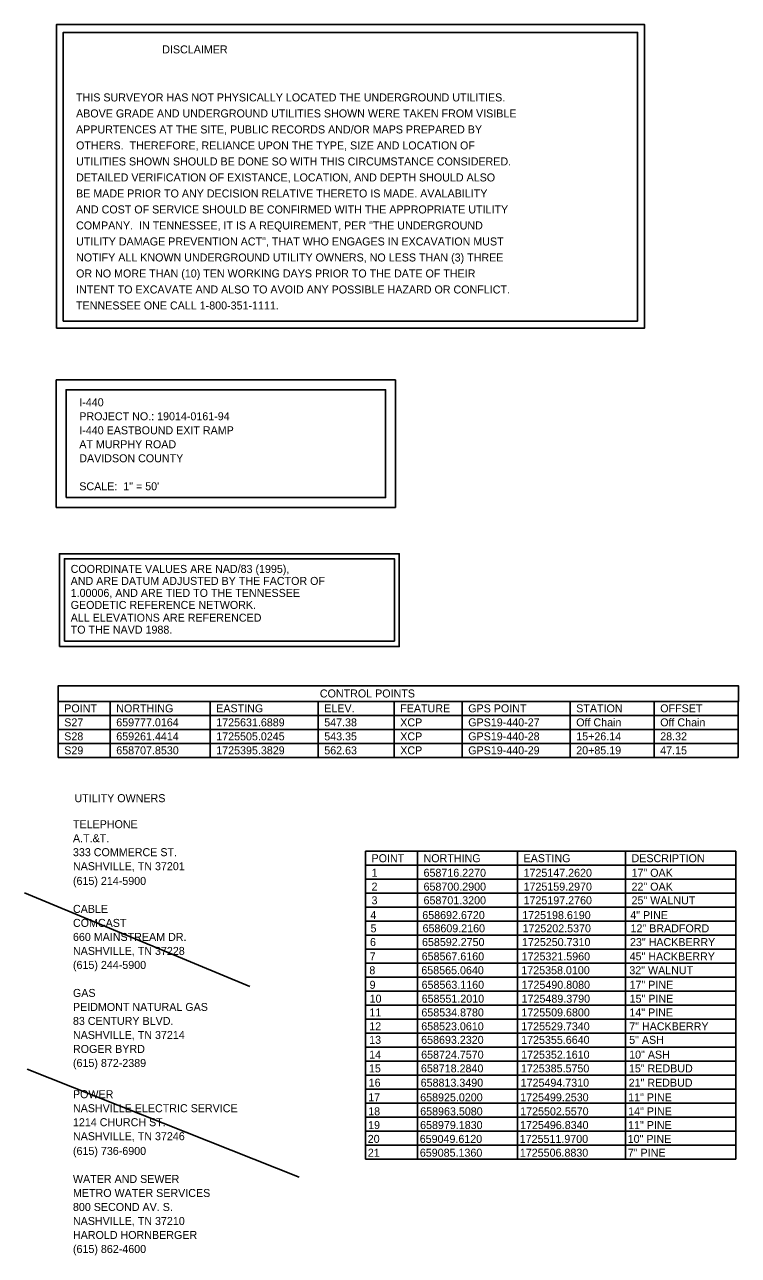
# Model space of a CAD drawing. Extents: x 1724534 to 1727318, y 657156 to 660047.
# Drawn here: x 1726424 to 1726870, y 658429 to 659198 of the extents above; entities that cross this region are included whole.
import ezdxf

# ---------------------------------------------------------------- set-up
doc = ezdxf.new("R2010")
doc.units = 0
for name, color, linetype in [('SURVEY - CONTROL with Text', 7, 'Continuous'), ('SURVEY - DRAINAGE - Storm Sewer', 7, 'Continuous'), ('SURVEY - PROJECT INFORMATION and NOTES', 7, 'Continuous'), ('SURVEY - UTILITIES - Owners', 7, 'Continuous'), ('SURVEY - VEGETATION - Features with Text', 7, 'Continuous')]:
    doc.layers.add(name, color=color, linetype=linetype)

msp = doc.modelspace()

# ---------------------------------------------------------------- linework, layer by layer
at = {"layer": 'SURVEY - CONTROL with Text'}
for p, q in [((1726444.66, 658775.58), (1726869.66, 658775.58)), ((1726444.66, 658775.58), (1726444.66, 658740.58)), ((1726477.16, 658775.58), (1726477.16, 658740.58)), ((1726539.66, 658775.58), (1726539.66, 658740.58)), ((1726607.16, 658775.58), (1726607.16, 658740.58)), ((1726654.66, 658775.58), (1726654.66, 658740.58)), ((1726697.16, 658775.58), (1726697.16, 658740.58)), ((1726764.66, 658775.58), (1726764.66, 658740.58)), ((1726817.16, 658775.58), (1726817.16, 658740.58)), ((1726869.66, 658775.58), (1726869.66, 658740.58)), ((1726444.66, 658766.83), (1726869.66, 658766.83)), ((1726444.66, 658758.08), (1726869.66, 658758.08)), ((1726444.66, 658758.08), (1726869.66, 658758.08)), ((1726444.66, 658758.08), (1726869.66, 658758.08)), ((1726444.66, 658758.08), (1726869.66, 658758.08)), ((1726444.66, 658758.08), (1726869.66, 658758.08)), ((1726444.66, 658758.08), (1726869.66, 658758.08)), ((1726444.66, 658758.08), (1726869.66, 658758.08)), ((1726444.66, 658758.08), (1726869.66, 658758.08)), ((1726444.66, 658749.33), (1726869.66, 658749.33)), ((1726444.66, 658749.33), (1726869.66, 658749.33)), ((1726444.66, 658749.33), (1726869.66, 658749.33)), ((1726444.66, 658749.33), (1726869.66, 658749.33)), ((1726444.66, 658749.33), (1726869.66, 658749.33)), ((1726444.66, 658749.33), (1726869.66, 658749.33)), ((1726444.66, 658749.33), (1726869.66, 658749.33)), ((1726444.66, 658749.33), (1726869.66, 658749.33)), ((1726444.66, 658740.58), (1726869.66, 658740.58)), ((1726444.66, 658740.58), (1726869.66, 658740.58)), ((1726444.66, 658740.58), (1726869.66, 658740.58)), ((1726444.66, 658740.58), (1726869.66, 658740.58)), ((1726444.66, 658740.58), (1726869.66, 658740.58)), ((1726444.66, 658740.58), (1726869.66, 658740.58)), ((1726444.66, 658740.58), (1726869.66, 658740.58)), ((1726444.66, 658740.58), (1726869.66, 658740.58))]:
    msp.add_line(p, q, dxfattribs=at)
for points in [[(1726445.39, 658809.83), (1726445.39, 658867.77), (1726657.8, 658867.77), (1726657.8, 658809.83)], [(1726448.47, 658813.19), (1726448.47, 658864.69), (1726654.73, 658864.69), (1726654.73, 658813.19)], [(1726444.66, 658775.58), (1726869.77, 658775.58), (1726869.77, 658785.3), (1726444.66, 658785.3)]]:
    msp.add_lwpolyline(points, close=True, dxfattribs=at)
at = {"layer": 'SURVEY - DRAINAGE - Storm Sewer'}
for p, q in [((1726423.63, 658655.95), (1726564.49, 658597.49)), ((1726425.13, 658545.77), (1726595.21, 658478.31))]:
    msp.add_line(p, q, dxfattribs=at)
at = {"layer": 'SURVEY - PROJECT INFORMATION and NOTES'}
for points in [[(1726443.45, 658896.79), (1726443.45, 658976.37), (1726655.39, 658976.37), (1726655.39, 658896.79)], [(1726449.55, 658902.88), (1726449.55, 658970.27), (1726649.29, 658970.27), (1726649.29, 658902.88)]]:
    msp.add_lwpolyline(points, close=True, dxfattribs=at)
at = {"layer": 'SURVEY - UTILITIES - Owners'}
for points in [[(1726443.48, 659008.77), (1726443.48, 659198.41), (1726811.15, 659198.41), (1726811.15, 659008.77)], [(1726447.83, 659013.12), (1726447.83, 659193.57), (1726806.8, 659193.57), (1726806.8, 659013.12)]]:
    msp.add_lwpolyline(points, close=True, dxfattribs=at)
at = {"layer": 'SURVEY - VEGETATION - Features with Text'}
for p, q in [((1726636.73, 658681.93), (1726868.13, 658681.93)), ((1726636.73, 658681.93), (1726636.73, 658489.43)), ((1726669.23, 658681.93), (1726669.23, 658489.43)), ((1726731.73, 658681.93), (1726731.73, 658489.43)), ((1726799.23, 658681.93), (1726799.23, 658489.43)), ((1726868.13, 658681.93), (1726868.13, 658489.43)), ((1726636.73, 658673.18), (1726868.13, 658673.18)), ((1726636.73, 658664.43), (1726861.73, 658664.43)), ((1726636.73, 658664.43), (1726861.73, 658664.43)), ((1726636.73, 658664.43), (1726861.73, 658664.43)), ((1726636.73, 658664.43), (1726868.13, 658664.43)), ((1726636.73, 658655.68), (1726861.73, 658655.68)), ((1726636.73, 658655.68), (1726861.73, 658655.68)), ((1726636.73, 658655.68), (1726861.73, 658655.68)), ((1726636.73, 658655.68), (1726868.13, 658655.68)), ((1726636.73, 658646.93), (1726861.73, 658646.93)), ((1726636.73, 658646.93), (1726861.73, 658646.93)), ((1726636.73, 658646.93), (1726861.73, 658646.93)), ((1726636.73, 658646.93), (1726868.13, 658646.93)), ((1726636.73, 658638.18), (1726861.73, 658638.18)), ((1726636.73, 658638.18), (1726861.73, 658638.18)), ((1726636.73, 658638.18), (1726861.73, 658638.18)), ((1726636.73, 658638.18), (1726868.13, 658638.18)), ((1726636.73, 658629.43), (1726861.73, 658629.43)), ((1726636.73, 658629.43), (1726861.73, 658629.43)), ((1726636.73, 658629.43), (1726861.73, 658629.43)), ((1726636.73, 658629.43), (1726868.13, 658629.43)), ((1726636.73, 658620.68), (1726868.13, 658620.68)), ((1726636.73, 658611.93), (1726868.13, 658611.93)), ((1726636.73, 658603.18), (1726868.13, 658603.18)), ((1726636.73, 658594.43), (1726868.13, 658594.43)), ((1726636.73, 658585.68), (1726868.13, 658585.68)), ((1726636.73, 658576.93), (1726868.13, 658576.93)), ((1726636.73, 658568.18), (1726868.13, 658568.18)), ((1726636.73, 658559.43), (1726868.13, 658559.43)), ((1726636.73, 658550.68), (1726868.13, 658550.68)), ((1726636.73, 658541.93), (1726868.13, 658541.93)), ((1726636.73, 658533.18), (1726868.13, 658533.18)), ((1726636.73, 658524.43), (1726868.13, 658524.43)), ((1726636.73, 658515.68), (1726868.13, 658515.68)), ((1726636.73, 658506.93), (1726868.13, 658506.93)), ((1726636.73, 658498.18), (1726868.13, 658498.18)), ((1726636.73, 658489.43), (1726868.13, 658489.43))]:
    msp.add_line(p, q, dxfattribs=at)

# ---------------------------------------------------------------- texts
at = {"layer": 'SURVEY - CONTROL with Text'}
for s, height, p in [('COORDINATE VALUES ARE NAD/83 (1995),', 4.998, (1726452.43, 658855.82)), ('AND ARE DATUM ADJUSTED BY THE FACTOR OF', 4.998, (1726452.43, 658848.32)), ('1.00006, AND ARE TIED TO THE TENNESSEE', 4.998, (1726452.43, 658840.82)), ('GEODETIC REFERENCE NETWORK.', 4.998, (1726452.43, 658833.32)), ('ALL ELEVATIONS ARE REFERENCED', 4.998, (1726452.43, 658825.36)), ('TO THE NAVD 1988.', 4.998, (1726452.43, 658817.86)), ('CONTROL POINTS', 5, (1726608.17, 658778)), ('POINT', 5, (1726448.41, 658768.7)), ('NORTHING', 5, (1726480.91, 658768.7)), ('EASTING', 5, (1726543.41, 658768.7)), ('ELEV.', 5, (1726610.91, 658768.7)), ('FEATURE', 5, (1726658.41, 658768.7)), ('GPS POINT', 5, (1726700.91, 658768.7)), ('STATION', 5, (1726768.41, 658768.7)), ('OFFSET', 5, (1726820.91, 658768.7)), ('S27', 5, (1726448.41, 658759.95)), ('659777.0164', 5, (1726480.91, 658759.95)), ('1725631.6889', 5, (1726543.41, 658759.95)), ('547.38', 5, (1726610.91, 658759.95)), ('XCP', 5, (1726658.41, 658759.95)), ('GPS19-440-27', 5, (1726700.91, 658759.95)), ('Off Chain', 5, (1726768.41, 658759.95)), ('Off Chain', 5, (1726820.91, 658759.95)), ('S28', 5, (1726448.41, 658751.2)), ('659261.4414', 5, (1726480.91, 658751.2)), ('1725505.0245', 5, (1726543.41, 658751.2)), ('543.35', 5, (1726610.91, 658751.2)), ('XCP', 5, (1726658.41, 658751.2)), ('GPS19-440-28', 5, (1726700.91, 658751.2)), ('15+26.14', 5, (1726768.41, 658751.2)), ('28.32', 5, (1726820.91, 658751.2)), ('S29', 5, (1726448.41, 658742.45)), ('658707.8530', 5, (1726480.91, 658742.45)), ('1725395.3829', 5, (1726543.41, 658742.45)), ('562.63', 5, (1726610.91, 658742.45)), ('XCP', 5, (1726658.41, 658742.45)), ('GPS19-440-29', 5, (1726700.91, 658742.45)), ('20+85.19', 5, (1726768.41, 658742.45)), ('47.15', 5, (1726820.91, 658742.45))]:
    msp.add_text(s, height=height, dxfattribs=at).set_placement(p)
at = {"layer": 'SURVEY - PROJECT INFORMATION and NOTES'}
for s, p in [('I-440', (1726457.81, 658959.94)), ('PROJECT NO.: 19014-0161-94', (1726457.81, 658951.19)), ('I-440 EASTBOUND EXIT RAMP', (1726457.81, 658942.44)), ('AT MURPHY ROAD', (1726457.81, 658933.7)), ('DAVIDSON COUNTY', (1726457.81, 658924.95)), ('SCALE:  1" = 50\'', (1726457.81, 658907.45))]:
    msp.add_text(s, height=4.998, dxfattribs=at).set_placement(p)
at = {"layer": 'SURVEY - UTILITIES - Owners'}
for s, p in [('                             DISCLAIMER', (1726455.79, 659180.42)), ('THIS SURVEYOR HAS NOT PHYSICALLY LOCATED THE UNDERGROUND UTILITIES.', (1726455.79, 659150.42)), ('ABOVE GRADE AND UNDERGROUND UTILITIES SHOWN WERE TAKEN FROM VISIBLE', (1726455.79, 659140.42)), ('APPURTENCES AT THE SITE, PUBLIC RECORDS AND/OR MAPS PREPARED BY', (1726455.79, 659130.42)), ('OTHERS.  THEREFORE, RELIANCE UPON THE TYPE, SIZE AND LOCATION OF', (1726455.79, 659120.42)), ('UTILITIES SHOWN SHOULD BE DONE SO WITH THIS CIRCUMSTANCE CONSIDERED.', (1726455.79, 659110.42)), ('DETAILED VERIFICATION OF EXISTANCE, LOCATION, AND DEPTH SHOULD ALSO', (1726455.79, 659100.42)), ('BE MADE PRIOR TO ANY DECISION RELATIVE THERETO IS MADE. AVALABILITY', (1726455.79, 659090.42)), ('AND COST OF SERVICE SHOULD BE CONFIRMED WITH THE APPROPRIATE UTILITY', (1726455.79, 659080.42)), ('COMPANY.  IN TENNESSEE, IT IS A REQUIREMENT, PER "THE UNDERGROUND', (1726455.79, 659070.42)), ('UTILITY DAMAGE PREVENTION ACT", THAT WHO ENGAGES IN EXCAVATION MUST', (1726455.79, 659060.42)), ('NOTIFY ALL KNOWN UNDERGROUND UTILITY OWNERS, NO LESS THAN (3) THREE', (1726455.79, 659050.42)), ('OR NO MORE THAN (10) TEN WORKING DAYS PRIOR TO THE DATE OF THEIR', (1726455.79, 659040.42)), ('INTENT TO EXCAVATE AND ALSO TO AVOID ANY POSSIBLE HAZARD OR CONFLICT.', (1726455.79, 659030.42)), ('TENNESSEE ONE CALL 1-800-351-1111.', (1726455.79, 659020.42)), ('UTILITY OWNERS', (1726454.8, 658712.57)), ('TELEPHONE', (1726453.85, 658696.33)), ('A.T.&T.', (1726453.85, 658687.58)), ('333 COMMERCE ST.', (1726453.85, 658678.83)), ('NASHVILLE, TN 37201', (1726453.85, 658670.08)), ('(615) 214-5900', (1726453.85, 658660.88)), ('CABLE', (1726453.85, 658643.38)), ('COMCAST', (1726453.85, 658634.63)), ('660 MAINSTREAM DR.', (1726453.85, 658625.88)), ('NASHVILLE, TN 37228', (1726453.85, 658617.13)), ('(615) 244-5900', (1726453.85, 658608.38)), ('GAS', (1726453.85, 658590.88)), ('PEIDMONT NATURAL GAS', (1726453.85, 658582.13)), ('83 CENTURY BLVD.', (1726453.85, 658573.38)), ('NASHVILLE, TN 37214', (1726453.85, 658564.63)), ('ROGER BYRD', (1726453.85, 658555.88)), ('(615) 872-2389', (1726453.85, 658547.13)), ('POWER', (1726453.85, 658527.61)), ('NASHVILLE ELECTRIC SERVICE', (1726453.85, 658518.86)), ('1214 CHURCH ST.', (1726453.85, 658510.11)), ('NASHVILLE, TN 37246', (1726453.85, 658501.36)), ('(615) 736-6900', (1726453.85, 658492.15)), ('WATER AND SEWER', (1726453.85, 658474.65)), ('METRO WATER SERVICES', (1726453.85, 658465.9)), ('800 SECOND AV. S.', (1726453.85, 658457.15)), ('NASHVILLE, TN 37210', (1726453.85, 658448.4)), ('HAROLD HORNBERGER', (1726453.85, 658439.65)), ('(615) 862-4600', (1726453.85, 658430.9))]:
    msp.add_text(s, height=5, dxfattribs=at).set_placement(p)
at = {"layer": 'SURVEY - VEGETATION - Features with Text'}
for s, p in [('POINT', (1726640.48, 658675.06)), ('NORTHING', (1726672.98, 658675.06)), ('EASTING', (1726735.48, 658675.06)), ('DESCRIPTION', (1726802.98, 658675.06)), ('1', (1726640.48, 658665.96)), ('658716.2270', (1726672.98, 658665.96)), ('1725147.2620', (1726735.48, 658665.96)), ('17" OAK', (1726802.98, 658665.96)), ('2', (1726640.48, 658657.31)), ('658700.2900', (1726672.98, 658657.31)), ('1725159.2970', (1726735.48, 658657.31)), ('22" OAK', (1726802.98, 658657.31)), ('3', (1726640.48, 658648.75)), ('658701.3200', (1726672.98, 658648.75)), ('1725197.2760', (1726735.48, 658648.75)), ('25" WALNUT', (1726802.98, 658648.75)), ('4', (1726639.69, 658639.52)), ('658692.6720', (1726672.19, 658639.52)), ('1725198.6190', (1726734.69, 658639.52)), ('4" PINE', (1726802.19, 658639.52)), ('5', (1726639.85, 658631.26)), ('658609.2160', (1726672.35, 658631.26)), ('1725202.5370', (1726734.85, 658631.26)), ('12" BRADFORD', (1726802.35, 658631.26)), ('6', (1726639.51, 658622.67)), ('658592.2750', (1726672.01, 658622.67)), ('1725250.7310', (1726734.51, 658622.67)), ('23" HACKBERRY', (1726802.01, 658622.67)), ('7', (1726639.3, 658613.72)), ('658567.6160', (1726671.8, 658613.72)), ('1725321.5960', (1726734.3, 658613.72)), ('45" HACKBERRY', (1726801.8, 658613.72)), ('8', (1726639.1, 658605.05)), ('658565.0640', (1726671.6, 658605.05)), ('1725358.0100', (1726734.1, 658605.05)), ('32" WALNUT', (1726801.6, 658605.05)), ('9', (1726639.26, 658595.99)), ('658563.1160', (1726671.76, 658595.99)), ('1725490.8080', (1726734.26, 658595.99)), ('17" PINE', (1726801.76, 658595.99)), ('10', (1726639.29, 658587.3)), ('658551.2010', (1726671.79, 658587.3)), ('1725489.3790', (1726734.29, 658587.3)), ('15" PINE', (1726801.79, 658587.3)), ('11', (1726639.14, 658578.71)), ('658534.8780', (1726671.64, 658578.71)), ('1725509.6800', (1726734.14, 658578.71)), ('14" PINE', (1726801.64, 658578.71)), ('12', (1726639.05, 658570.03)), ('658523.0610', (1726671.55, 658570.03)), ('1725529.7340', (1726734.05, 658570.03)), ('7" HACKBERRY', (1726801.55, 658570.03)), ('13', (1726638.99, 658561.57)), ('658693.2320', (1726671.49, 658561.57)), ('1725355.6640', (1726733.99, 658561.57)), ('5" ASH', (1726801.49, 658561.57)), ('14', (1726638.99, 658552.33)), ('658724.7570', (1726671.49, 658552.33)), ('1725352.1610', (1726733.99, 658552.33)), ('10" ASH', (1726801.49, 658552.33)), ('15', (1726638.83, 658543.74)), ('658718.2840', (1726671.33, 658543.74)), ('1725385.5750', (1726733.83, 658543.74)), ('15" REDBUD', (1726801.33, 658543.74)), ('16', (1726638.68, 658534.8)), ('658813.3490', (1726671.18, 658534.8)), ('1725494.7310', (1726733.68, 658534.8)), ('21" REDBUD', (1726801.18, 658534.8)), ('17', (1726638.39, 658525.66)), ('658925.0200', (1726670.89, 658525.66)), ('1725499.2530', (1726733.39, 658525.66)), ('11" PINE', (1726800.89, 658525.66)), ('18', (1726638.39, 658516.91)), ('658963.5080', (1726670.89, 658516.91)), ('1725502.5570', (1726733.39, 658516.91)), ('14" PINE', (1726800.89, 658516.91)), ('19', (1726638.34, 658508.34)), ('658979.1830', (1726670.84, 658508.34)), ('1725496.8340', (1726733.34, 658508.34)), ('11" PINE', (1726800.84, 658508.34)), ('20', (1726638.09, 658499.68)), ('659049.6120', (1726670.59, 658499.68)), ('1725511.9700', (1726733.09, 658499.68)), ('10" PINE', (1726800.59, 658499.68)), ('21', (1726638.17, 658491.05)), ('659085.1360', (1726670.67, 658491.05)), ('1725506.8830', (1726733.17, 658491.05)), ('7" PINE', (1726800.67, 658491.05))]:
    msp.add_text(s, height=5, dxfattribs=at).set_placement(p)

doc.saveas('drawing.dxf')
